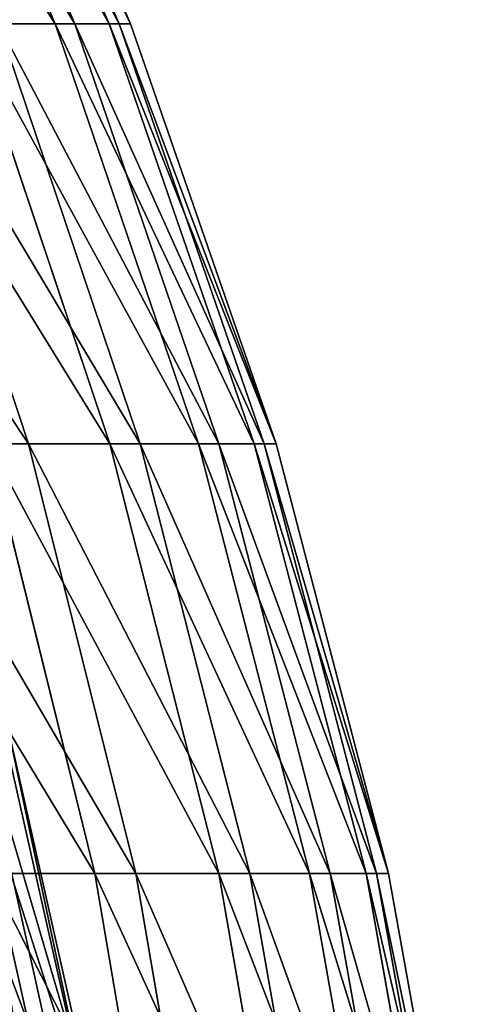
# Model space of a CAD drawing. Extents: x 143 to 263, y -61 to 82.
# Tile 482 of 656: x 257.75 to 262.45, y 10.75 to 21.08. Entities that reach past the tile are written whole.
import ezdxf

# ---------------------------------------------------------------- set-up
doc = ezdxf.new("R2010")
doc.units = 0
doc.header["$LTSCALE"] = 25.4
doc.layers.get('0').update_dxf_attribs({"color": 13, "linetype": 'CONTINUOUS'})

# ---------------------------------------------------------------- blocks, each defined once
blk = doc.blocks.new('ICE-BALL-8126_STL')
at = {"color": 7}
for p, q in [((74.704, 58.585, 56.639), (70.114, 57.758, 56.629)), ((74.704, 58.585, 56.639), (70.114, 57.758, 56.629)), ((74.704, 58.458, 51.975), (70.114, 57.632, 52.03)), ((74.704, 58.458, 51.975), (70.114, 57.632, 52.03)), ((74.704, 58.347, 61.298), (70.114, 57.523, 61.224)), ((74.704, 58.347, 61.298), (70.114, 57.523, 61.224)), ((74.704, 57.964, 47.336), (70.114, 57.146, 47.456)), ((74.704, 57.964, 47.336), (70.114, 57.146, 47.456)), ((70.114, 57.758, 56.629), (65.603, 56.577, 56.615)), ((70.114, 57.758, 56.629), (65.603, 56.577, 56.615)), ((70.114, 57.523, 61.224), (70.114, 57.758, 56.629)), ((70.114, 57.758, 56.629), (70.114, 57.632, 52.03)), ((70.114, 57.523, 61.224), (70.114, 57.758, 56.629)), ((70.114, 57.758, 56.629), (70.114, 57.632, 52.03)), ((74.704, 57.743, 65.924), (70.114, 56.928, 65.785)), ((74.704, 57.743, 65.924), (70.114, 56.928, 65.785)), ((70.114, 57.632, 52.03), (65.603, 56.453, 52.109)), ((70.114, 57.632, 52.03), (65.603, 56.453, 52.109)), ((70.114, 57.632, 52.03), (70.114, 57.146, 47.456)), ((70.114, 57.632, 52.03), (70.114, 57.146, 47.456)), ((70.114, 57.523, 61.224), (65.603, 56.346, 61.117)), ((70.114, 57.523, 61.224), (65.603, 56.346, 61.117)), ((70.114, 56.928, 65.785), (70.114, 57.523, 61.224)), ((70.114, 56.928, 65.785), (70.114, 57.523, 61.224)), ((70.114, 57.146, 47.456), (65.603, 55.977, 47.627)), ((70.114, 57.146, 47.456), (65.603, 55.977, 47.627)), ((70.114, 57.146, 47.456), (70.114, 56.302, 42.933)), ((70.114, 57.146, 47.456), (70.114, 56.302, 42.933)), ((74.704, 57.109, 42.75), (70.114, 56.302, 42.933)), ((74.704, 57.109, 42.75), (70.114, 56.302, 42.933)), ((70.114, 56.928, 65.785), (65.603, 55.763, 65.587)), ((70.114, 56.928, 65.785), (65.603, 55.763, 65.587)), ((70.114, 55.977, 70.286), (70.114, 56.928, 65.785)), ((70.114, 55.977, 70.286), (70.114, 56.928, 65.785)), ((74.704, 56.779, 70.489), (70.114, 55.977, 70.286)), ((74.704, 56.779, 70.489), (70.114, 55.977, 70.286)), ((65.603, 56.577, 56.615), (61.197, 55.048, 56.597)), ((65.603, 56.577, 56.615), (61.197, 55.048, 56.597)), ((65.603, 56.346, 61.117), (65.603, 56.577, 56.615)), ((65.603, 56.577, 56.615), (65.603, 56.453, 52.109)), ((65.603, 56.346, 61.117), (65.603, 56.577, 56.615)), ((65.603, 56.577, 56.615), (65.603, 56.453, 52.109)), ((65.603, 56.453, 52.109), (61.197, 54.928, 52.211)), ((65.603, 56.453, 52.109), (61.197, 54.928, 52.211)), ((65.603, 56.453, 52.109), (65.603, 55.977, 47.627)), ((65.603, 56.453, 52.109), (65.603, 55.977, 47.627)), ((65.603, 56.346, 61.117), (61.197, 54.824, 60.979)), ((65.603, 56.346, 61.117), (61.197, 54.824, 60.979)), ((65.603, 55.763, 65.587), (65.603, 56.346, 61.117)), ((65.603, 55.763, 65.587), (65.603, 56.346, 61.117)), ((70.114, 56.302, 42.933), (65.603, 55.15, 43.196)), ((70.114, 56.302, 42.933), (65.603, 55.15, 43.196)), ((70.114, 56.302, 42.933), (70.114, 55.106, 38.491)), ((70.114, 56.302, 42.933), (70.114, 55.106, 38.491)), ((65.603, 55.977, 47.627), (61.197, 54.464, 47.848)), ((65.603, 55.977, 47.627), (61.197, 54.464, 47.848)), ((65.603, 55.977, 47.627), (65.603, 55.15, 43.196)), ((70.114, 55.977, 70.286), (65.603, 54.831, 69.997)), ((70.114, 55.977, 70.286), (65.603, 54.831, 69.997)), ((65.603, 55.977, 47.627), (65.603, 55.15, 43.196)), ((70.114, 54.675, 74.699), (70.114, 55.977, 70.286)), ((70.114, 54.675, 74.699), (70.114, 55.977, 70.286)), ((74.704, 55.896, 38.245), (70.114, 55.106, 38.491)), ((74.704, 55.896, 38.245), (70.114, 55.106, 38.491)), ((65.603, 55.763, 65.587), (61.197, 54.257, 65.33)), ((65.603, 55.763, 65.587), (61.197, 54.257, 65.33)), ((65.603, 54.831, 69.997), (65.603, 55.763, 65.587)), ((65.603, 54.831, 69.997), (65.603, 55.763, 65.587)), ((74.704, 55.459, 74.964), (70.114, 54.675, 74.699)), ((74.704, 55.459, 74.964), (70.114, 54.675, 74.699)), ((65.603, 55.15, 43.196), (61.197, 53.66, 43.535)), ((65.603, 55.15, 43.196), (61.197, 53.66, 43.535)), ((65.603, 55.15, 43.196), (65.603, 53.978, 38.843)), ((65.603, 55.15, 43.196), (65.603, 53.978, 38.843)), ((70.114, 55.106, 38.491), (65.603, 53.978, 38.843)), ((70.114, 55.106, 38.491), (65.603, 53.978, 38.843)), ((70.114, 55.106, 38.491), (70.114, 53.565, 34.157)), ((70.114, 55.106, 38.491), (70.114, 53.565, 34.157)), ((61.197, 55.048, 56.597), (56.924, 53.183, 56.575)), ((61.197, 55.048, 56.597), (56.924, 53.183, 56.575)), ((61.197, 54.824, 60.979), (61.197, 55.048, 56.597)), ((61.197, 55.048, 56.597), (61.197, 54.928, 52.211)), ((61.197, 54.824, 60.979), (61.197, 55.048, 56.597)), ((61.197, 55.048, 56.597), (61.197, 54.928, 52.211)), ((61.197, 54.928, 52.211), (56.924, 53.067, 52.335)), ((61.197, 54.928, 52.211), (56.924, 53.067, 52.335)), ((61.197, 54.928, 52.211), (61.197, 54.464, 47.848)), ((61.197, 54.928, 52.211), (61.197, 54.464, 47.848)), ((61.197, 54.824, 60.979), (56.924, 52.966, 60.81)), ((61.197, 54.824, 60.979), (56.924, 52.966, 60.81)), ((65.603, 54.831, 69.997), (61.197, 53.35, 69.623)), ((65.603, 54.831, 69.997), (61.197, 53.35, 69.623)), ((61.197, 54.257, 65.33), (61.197, 54.824, 60.979)), ((61.197, 54.257, 65.33), (61.197, 54.824, 60.979)), ((65.603, 53.556, 74.32), (65.603, 54.831, 69.997)), ((65.603, 53.556, 74.32), (65.603, 54.831, 69.997)), ((70.114, 54.675, 74.699), (65.603, 53.556, 74.32)), ((70.114, 54.675, 74.699), (65.603, 53.556, 74.32)), ((68.466, 53.737, 54.41), (72.855, 54.724, 54.383)), ((68.466, 53.737, 54.41), (72.855, 54.724, 54.383)), ((68.466, 53.68, 58.863), (72.855, 54.666, 58.916)), ((68.466, 53.68, 58.863), (72.855, 54.666, 58.916)), ((70.114, 53.032, 78.996), (70.114, 54.675, 74.699)), ((70.114, 53.032, 78.996), (70.114, 54.675, 74.699)), ((61.197, 54.464, 47.848), (56.924, 52.618, 48.118)), ((61.197, 54.464, 47.848), (56.924, 52.618, 48.118)), ((61.197, 54.464, 47.848), (61.197, 53.66, 43.535)), ((61.197, 54.464, 47.848), (61.197, 53.66, 43.535)), ((68.466, 53.432, 49.968), (72.855, 54.413, 49.86)), ((68.466, 53.432, 49.968), (72.855, 54.413, 49.86)), ((61.197, 54.257, 65.33), (56.924, 52.417, 65.016)), ((61.197, 54.257, 65.33), (56.924, 52.417, 65.016)), ((61.197, 53.35, 69.623), (61.197, 54.257, 65.33)), ((61.197, 53.35, 69.623), (61.197, 54.257, 65.33)), ((68.466, 53.26, 63.296), (72.855, 54.238, 63.429)), ((68.466, 53.26, 63.296), (72.855, 54.238, 63.429)), ((65.603, 53.978, 38.843), (61.197, 52.519, 39.298)), ((65.603, 53.978, 38.843), (61.197, 52.519, 39.298)), ((65.603, 53.978, 38.843), (65.603, 52.468, 34.596)), ((65.603, 53.978, 38.843), (65.603, 52.468, 34.596))]:
    blk.add_line(p, q, dxfattribs=at)
mesh = blk.add_polyface(dxfattribs=at)
corners = [(70.114, 57.523, 61.224), (74.704, 58.585, 56.639), (70.114, 57.758, 56.629), (74.704, 58.347, 61.298)]
mesh.append_faces([[corners[k] for k in face] for face in [(0, 1, 2), (1, 0, 3)]], dxfattribs={"vtx0": -1, "color": 7})
mesh = blk.add_polyface(dxfattribs=at)
corners = [(70.114, 57.632, 52.03), (74.704, 58.585, 56.639), (74.704, 58.458, 51.975), (70.114, 57.758, 56.629)]
mesh.append_faces([[corners[k] for k in face] for face in [(0, 1, 2), (1, 0, 3)]], dxfattribs={"vtx0": -1, "color": 7})
mesh = blk.add_polyface(dxfattribs=at)
corners = [(70.114, 57.146, 47.456), (74.704, 58.458, 51.975), (74.704, 57.964, 47.336), (70.114, 57.632, 52.03)]
mesh.append_faces([[corners[k] for k in face] for face in [(0, 1, 2), (1, 0, 3)]], dxfattribs={"vtx0": -1, "color": 7})
mesh = blk.add_polyface(dxfattribs=at)
corners = [(70.114, 56.928, 65.785), (74.704, 58.347, 61.298), (70.114, 57.523, 61.224), (74.704, 57.743, 65.924)]
mesh.append_faces([[corners[k] for k in face] for face in [(0, 1, 2), (1, 0, 3)]], dxfattribs={"vtx0": -1, "color": 7})
mesh = blk.add_polyface(dxfattribs=at)
corners = [(70.114, 56.302, 42.933), (74.704, 57.964, 47.336), (74.704, 57.109, 42.75), (70.114, 57.146, 47.456)]
mesh.append_faces([[corners[k] for k in face] for face in [(0, 1, 2), (1, 0, 3)]], dxfattribs={"vtx0": -1, "color": 7})
mesh = blk.add_polyface(dxfattribs=at)
corners = [(65.603, 56.346, 61.117), (70.114, 57.758, 56.629), (65.603, 56.577, 56.615), (70.114, 57.523, 61.224)]
mesh.append_faces([[corners[k] for k in face] for face in [(0, 1, 2), (1, 0, 3)]], dxfattribs={"vtx0": -1, "color": 7})
mesh = blk.add_polyface(dxfattribs=at)
corners = [(65.603, 56.453, 52.109), (70.114, 57.758, 56.629), (70.114, 57.632, 52.03), (65.603, 56.577, 56.615)]
mesh.append_faces([[corners[k] for k in face] for face in [(0, 1, 2), (1, 0, 3)]], dxfattribs={"vtx0": -1, "color": 7})
mesh = blk.add_polyface(dxfattribs=at)
corners = [(70.114, 55.977, 70.286), (74.704, 57.743, 65.924), (70.114, 56.928, 65.785), (74.704, 56.779, 70.489)]
mesh.append_faces([[corners[k] for k in face] for face in [(0, 1, 2), (1, 0, 3)]], dxfattribs={"vtx0": -1, "color": 7})
mesh = blk.add_polyface(dxfattribs=at)
corners = [(65.603, 55.977, 47.627), (70.114, 57.632, 52.03), (70.114, 57.146, 47.456), (65.603, 56.453, 52.109)]
mesh.append_faces([[corners[k] for k in face] for face in [(0, 1, 2), (1, 0, 3)]], dxfattribs={"vtx0": -1, "color": 7})
mesh = blk.add_polyface(dxfattribs=at)
corners = [(65.603, 55.763, 65.587), (70.114, 57.523, 61.224), (65.603, 56.346, 61.117), (70.114, 56.928, 65.785)]
mesh.append_faces([[corners[k] for k in face] for face in [(0, 1, 2), (1, 0, 3)]], dxfattribs={"vtx0": -1, "color": 7})
mesh = blk.add_polyface(dxfattribs=at)
corners = [(65.603, 55.15, 43.196), (70.114, 57.146, 47.456), (70.114, 56.302, 42.933), (65.603, 55.977, 47.627)]
mesh.append_faces([[corners[k] for k in face] for face in [(0, 1, 2), (1, 0, 3)]], dxfattribs={"vtx0": -1, "color": 7})
mesh = blk.add_polyface(dxfattribs=at)
corners = [(70.114, 55.106, 38.491), (74.704, 57.109, 42.75), (74.704, 55.896, 38.245), (70.114, 56.302, 42.933)]
mesh.append_faces([[corners[k] for k in face] for face in [(0, 1, 2), (1, 0, 3)]], dxfattribs={"vtx0": -1, "color": 7})
mesh = blk.add_polyface(dxfattribs=at)
corners = [(65.603, 54.831, 69.997), (70.114, 56.928, 65.785), (65.603, 55.763, 65.587), (70.114, 55.977, 70.286)]
mesh.append_faces([[corners[k] for k in face] for face in [(0, 1, 2), (1, 0, 3)]], dxfattribs={"vtx0": -1, "color": 7})
mesh = blk.add_polyface(dxfattribs=at)
corners = [(70.114, 54.675, 74.699), (74.704, 56.779, 70.489), (70.114, 55.977, 70.286), (74.704, 55.459, 74.964)]
mesh.append_faces([[corners[k] for k in face] for face in [(0, 1, 2), (1, 0, 3)]], dxfattribs={"vtx0": -1, "color": 7})
mesh = blk.add_polyface(dxfattribs=at)
corners = [(61.197, 54.824, 60.979), (65.603, 56.577, 56.615), (61.197, 55.048, 56.597), (65.603, 56.346, 61.117)]
mesh.append_faces([[corners[k] for k in face] for face in [(0, 1, 2), (1, 0, 3)]], dxfattribs={"vtx0": -1, "color": 7})
mesh = blk.add_polyface(dxfattribs=at)
corners = [(61.197, 54.928, 52.211), (65.603, 56.577, 56.615), (65.603, 56.453, 52.109), (61.197, 55.048, 56.597)]
mesh.append_faces([[corners[k] for k in face] for face in [(0, 1, 2), (1, 0, 3)]], dxfattribs={"vtx0": -1, "color": 7})
mesh = blk.add_polyface(dxfattribs=at)
corners = [(61.197, 54.464, 47.848), (65.603, 56.453, 52.109), (65.603, 55.977, 47.627), (61.197, 54.928, 52.211)]
mesh.append_faces([[corners[k] for k in face] for face in [(0, 1, 2), (1, 0, 3)]], dxfattribs={"vtx0": -1, "color": 7})
mesh = blk.add_polyface(dxfattribs=at)
corners = [(61.197, 54.257, 65.33), (65.603, 56.346, 61.117), (61.197, 54.824, 60.979), (65.603, 55.763, 65.587)]
mesh.append_faces([[corners[k] for k in face] for face in [(0, 1, 2), (1, 0, 3)]], dxfattribs={"vtx0": -1, "color": 7})
mesh = blk.add_polyface(dxfattribs=at)
corners = [(65.603, 53.978, 38.843), (70.114, 56.302, 42.933), (70.114, 55.106, 38.491), (65.603, 55.15, 43.196)]
mesh.append_faces([[corners[k] for k in face] for face in [(0, 1, 2), (1, 0, 3)]], dxfattribs={"vtx0": -1, "color": 7})
mesh = blk.add_polyface(dxfattribs=at)
corners = [(61.197, 53.66, 43.535), (65.603, 55.977, 47.627), (65.603, 55.15, 43.196), (61.197, 54.464, 47.848)]
mesh.append_faces([[corners[k] for k in face] for face in [(0, 1, 2), (1, 0, 3)]], dxfattribs={"vtx0": -1, "color": 7})
mesh = blk.add_polyface(dxfattribs=at)
corners = [(65.603, 53.556, 74.32), (70.114, 55.977, 70.286), (65.603, 54.831, 69.997), (70.114, 54.675, 74.699)]
mesh.append_faces([[corners[k] for k in face] for face in [(0, 1, 2), (1, 0, 3)]], dxfattribs={"vtx0": -1, "color": 7})
mesh = blk.add_polyface(dxfattribs=at)
corners = [(70.114, 53.565, 34.157), (74.704, 55.896, 38.245), (74.704, 54.333, 33.849), (70.114, 55.106, 38.491)]
mesh.append_faces([[corners[k] for k in face] for face in [(0, 1, 2), (1, 0, 3)]], dxfattribs={"vtx0": -1, "color": 7})
mesh = blk.add_polyface(dxfattribs=at)
corners = [(61.197, 53.35, 69.623), (65.603, 55.763, 65.587), (61.197, 54.257, 65.33), (65.603, 54.831, 69.997)]
mesh.append_faces([[corners[k] for k in face] for face in [(0, 1, 2), (1, 0, 3)]], dxfattribs={"vtx0": -1, "color": 7})
mesh = blk.add_polyface(dxfattribs=at)
corners = [(70.114, 53.032, 78.996), (74.704, 55.459, 74.964), (70.114, 54.675, 74.699), (74.704, 53.793, 79.321)]
mesh.append_faces([[corners[k] for k in face] for face in [(0, 1, 2), (1, 0, 3)]], dxfattribs={"vtx0": -1, "color": 7})
mesh = blk.add_polyface(dxfattribs=at)
corners = [(61.197, 52.519, 39.298), (65.603, 55.15, 43.196), (65.603, 53.978, 38.843), (61.197, 53.66, 43.535)]
mesh.append_faces([[corners[k] for k in face] for face in [(0, 1, 2), (1, 0, 3)]], dxfattribs={"vtx0": -1, "color": 7})
mesh = blk.add_polyface(dxfattribs=at)
corners = [(65.603, 52.468, 34.596), (70.114, 55.106, 38.491), (70.114, 53.565, 34.157), (65.603, 53.978, 38.843)]
mesh.append_faces([[corners[k] for k in face] for face in [(0, 1, 2), (1, 0, 3)]], dxfattribs={"vtx0": -1, "color": 7})
mesh = blk.add_polyface(dxfattribs=at)
corners = [(56.924, 52.966, 60.81), (61.197, 55.048, 56.597), (56.924, 53.183, 56.575), (61.197, 54.824, 60.979)]
mesh.append_faces([[corners[k] for k in face] for face in [(0, 1, 2), (1, 0, 3)]], dxfattribs={"vtx0": -1, "color": 7})
mesh = blk.add_polyface(dxfattribs=at)
corners = [(56.924, 53.067, 52.335), (61.197, 55.048, 56.597), (61.197, 54.928, 52.211), (56.924, 53.183, 56.575)]
mesh.append_faces([[corners[k] for k in face] for face in [(0, 1, 2), (1, 0, 3)]], dxfattribs={"vtx0": -1, "color": 7})
mesh = blk.add_polyface(dxfattribs=at)
corners = [(56.924, 52.618, 48.118), (61.197, 54.928, 52.211), (61.197, 54.464, 47.848), (56.924, 53.067, 52.335)]
mesh.append_faces([[corners[k] for k in face] for face in [(0, 1, 2), (1, 0, 3)]], dxfattribs={"vtx0": -1, "color": 7})
mesh = blk.add_polyface(dxfattribs=at)
corners = [(56.924, 52.417, 65.016), (61.197, 54.824, 60.979), (56.924, 52.966, 60.81), (61.197, 54.257, 65.33)]
mesh.append_faces([[corners[k] for k in face] for face in [(0, 1, 2), (1, 0, 3)]], dxfattribs={"vtx0": -1, "color": 7})
mesh = blk.add_polyface(dxfattribs=at)
corners = [(61.197, 52.109, 73.831), (65.603, 54.831, 69.997), (61.197, 53.35, 69.623), (65.603, 53.556, 74.32)]
mesh.append_faces([[corners[k] for k in face] for face in [(0, 1, 2), (1, 0, 3)]], dxfattribs={"vtx0": -1, "color": 7})
mesh = blk.add_polyface(dxfattribs=at)
corners = [(65.603, 51.946, 78.531), (70.114, 54.675, 74.699), (65.603, 53.556, 74.32), (70.114, 53.032, 78.996)]
mesh.append_faces([[corners[k] for k in face] for face in [(0, 1, 2), (1, 0, 3)]], dxfattribs={"vtx0": -1, "color": 7})
mesh = blk.add_polyface(dxfattribs=at)
corners = [(72.855, 54.666, 58.916), (68.466, 53.737, 54.41), (72.855, 54.724, 54.383), (68.466, 53.68, 58.863)]
mesh.append_faces([[corners[k] for k in face] for face in [(0, 1, 2), (1, 0, 3)]], dxfattribs={"vtx0": -1, "color": 7})
mesh = blk.add_polyface(dxfattribs=at)
corners = [(72.855, 54.724, 54.383), (68.466, 53.432, 49.968), (72.855, 54.413, 49.86), (68.466, 53.737, 54.41)]
mesh.append_faces([[corners[k] for k in face] for face in [(0, 1, 2), (1, 0, 3)]], dxfattribs={"vtx0": -1, "color": 7})
mesh = blk.add_polyface(dxfattribs=at)
corners = [(72.855, 54.666, 58.916), (68.466, 53.26, 63.296), (68.466, 53.68, 58.863), (72.855, 54.238, 63.429)]
mesh.append_faces([[corners[k] for k in face] for face in [(0, 1, 2), (1, 0, 3)]], dxfattribs={"vtx0": -1, "color": 7})
mesh = blk.add_polyface(dxfattribs=at)
corners = [(56.924, 51.84, 43.949), (61.197, 54.464, 47.848), (61.197, 53.66, 43.535), (56.924, 52.618, 48.118)]
mesh.append_faces([[corners[k] for k in face] for face in [(0, 1, 2), (1, 0, 3)]], dxfattribs={"vtx0": -1, "color": 7})
mesh = blk.add_polyface(dxfattribs=at)
corners = [(72.855, 54.413, 49.86), (68.466, 52.765, 45.565), (72.855, 53.734, 45.378), (68.466, 53.432, 49.968)]
mesh.append_faces([[corners[k] for k in face] for face in [(0, 1, 2), (1, 0, 3)]], dxfattribs={"vtx0": -1, "color": 7})
mesh = blk.add_polyface(dxfattribs=at)
corners = [(56.924, 51.541, 69.165), (61.197, 54.257, 65.33), (56.924, 52.417, 65.016), (61.197, 53.35, 69.623)]
mesh.append_faces([[corners[k] for k in face] for face in [(0, 1, 2), (1, 0, 3)]], dxfattribs={"vtx0": -1, "color": 7})
mesh = blk.add_polyface(dxfattribs=at)
corners = [(70.114, 51.689, 29.956), (74.704, 54.333, 33.849), (74.704, 52.43, 29.589), (70.114, 53.565, 34.157)]
mesh.append_faces([[corners[k] for k in face] for face in [(0, 1, 2), (1, 0, 3)]], dxfattribs={"vtx0": -1, "color": 7})
mesh = blk.add_polyface(dxfattribs=at)
corners = [(72.855, 54.238, 63.429), (68.466, 52.48, 67.68), (68.466, 53.26, 63.296), (72.855, 53.444, 67.893)]
mesh.append_faces([[corners[k] for k in face] for face in [(0, 1, 2), (1, 0, 3)]], dxfattribs={"vtx0": -1, "color": 7})
mesh = blk.add_polyface(dxfattribs=at)
corners = [(61.197, 51.049, 35.164), (65.603, 53.978, 38.843), (65.603, 52.468, 34.596), (61.197, 52.519, 39.298)]
mesh.append_faces([[corners[k] for k in face] for face in [(0, 1, 2), (1, 0, 3)]], dxfattribs={"vtx0": -1, "color": 7})

msp = doc.modelspace()

# ---------------------------------------------------------------- block references
at = {"color": 0, "rotation": 270}
msp.add_blockref('ICE-BALL-8126_STL', (203.864, 82.233), dxfattribs=at)

doc.saveas('drawing.dxf')
